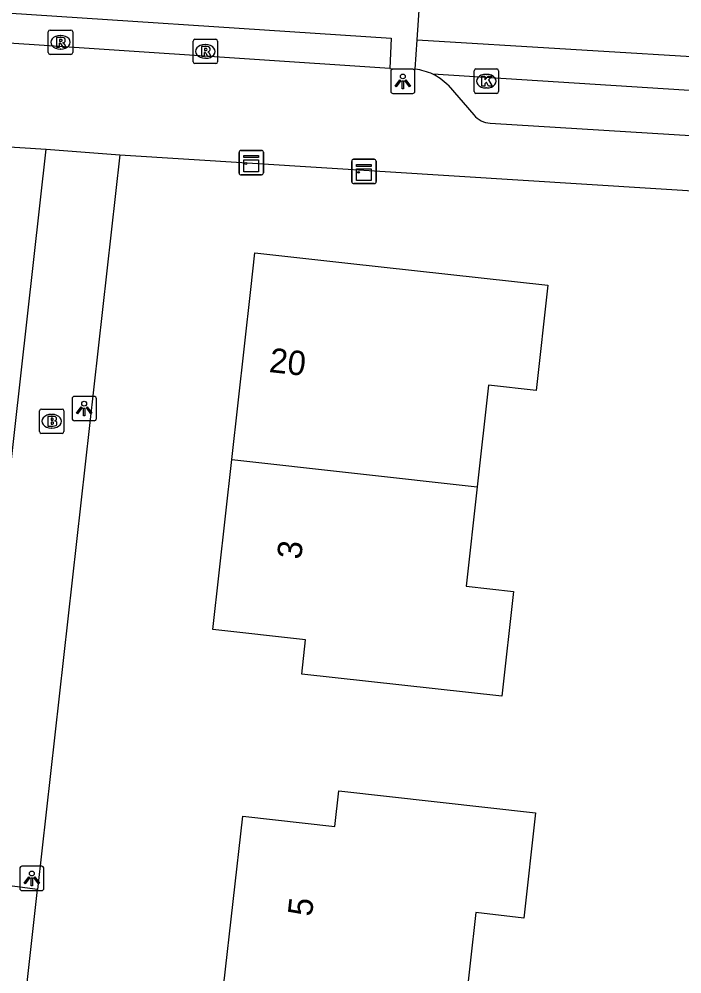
# Model space of a CAD drawing. Extents: x 162398 to 163643, y 386453 to 387397.
# Drawn here: x 162713.09 to 162740.29, y 386558.02 to 386597.2 of the extents above; entities that cross this region are included whole.
import ezdxf

# ---------------------------------------------------------------- set-up
doc = ezdxf.new("R2010")
doc.units = 0
for name, color, linetype in [('IMGEO_Brandkraan', 7, 'Continuous'), ('IMGEO_Kast', 7, 'Continuous'), ('IMGEO_Kolk', 7, 'Continuous'), ('IMGEO_Lichtpunt', 7, 'Continuous'), ('IMGEO_Pand', 7, 'Continuous'), ('IMGEO_Pand_nummerreeks', 7, 'Continuous'), ('IMGEO_Rijbaan_lokaal_gesloten', 7, 'Continuous'), ('IMGEO_Rijbaan_lokaal_open', 7, 'Continuous'), ('IMGEO_Rioolput', 7, 'Continuous'), ('IMGEO_Voetpad_open', 7, 'Continuous')]:
    doc.layers.add(name, color=color, linetype=linetype)

msp = doc.modelspace()

# ---------------------------------------------------------------- linework, layer by layer
at = {"layer": 'IMGEO_Brandkraan'}
for p, q in [((162713.928, 386580.274), (162713.928, 386581.126)), ((162714.003, 386581.2), (162714.855, 386581.2)), ((162714.929, 386581.126), (162714.929, 386580.274)), ((162714.416, 386580.98), (162714.441, 386580.98)), ((162714.439, 386580.42), (162714.414, 386580.42)), ((162714.855, 386580.2), (162714.003, 386580.2))]:
    msp.add_line(p, q, dxfattribs=at)
for points in [[(162713.928, 386580.274), (162713.928, 386581.126)], [(162714.003, 386581.2), (162714.855, 386581.2)], [(162714.929, 386581.126), (162714.929, 386580.274)], [(162714.276, 386580.9), (162714.276, 386580.5), (162714.489, 386580.5)], [(162714.507, 386580.9), (162714.276, 386580.9)], [(162714.455, 386580.819), (162714.401, 386580.819), (162714.401, 386580.743)], [(162714.401, 386580.743), (162714.454, 386580.743)], [(162714.463, 386580.667), (162714.401, 386580.667), (162714.401, 386580.586)], [(162714.401, 386580.586), (162714.463, 386580.586)], [(162714.855, 386580.2), (162714.003, 386580.2)]]:
    msp.add_lwpolyline(points, dxfattribs=at)
for centre, radius, start, end in [((162714.005, 386581.124), 0.0765, 91.552, 178.448), ((162714.005, 386581.124), 0.0765, 91.552, 178.448), ((162714.853, 386581.124), 0.0765, 1.552, 88.448), ((162714.853, 386581.124), 0.0765, 1.552, 88.448), ((162714.456, 386580.781), 0.0379, 267.8285, 90.9355), ((162714.511, 386580.755), 0.145, 59.4692, 91.5367), ((162714.536, 386580.802), 0.0922, 285.5137, 58.1501), ((162714.541, 386580.61), 0.105, 301.3115, 78.989), ((162714.464, 386580.626), 0.0404, 269.8759, 90.5077), ((162714.495, 386580.751), 0.251, 268.6676, 293.5347), ((162714.005, 386580.276), 0.0765, 181.552, 268.448), ((162714.005, 386580.276), 0.0765, 181.552, 268.448), ((162714.853, 386580.276), 0.0765, 271.552, 358.448), ((162714.853, 386580.276), 0.0765, 271.552, 358.448)]:
    msp.add_arc(centre, radius, start, end, dxfattribs=at)
for centre, major_axis, ratio, start_param, end_param in [((162714.415, 386580.7), (-0.387, 0.002), 0.722429, 4.712389, 7.853982), ((162714.44, 386580.7), (-0.39, 0.002), 0.717154, 1.570796, 4.712389)]:
    msp.add_ellipse(centre, major_axis=major_axis, ratio=ratio, start_param=start_param, end_param=end_param, dxfattribs=at)
at = {"layer": 'IMGEO_Kast'}
for p, q in [((162722.116, 386590.886), (162722.116, 386591.727)), ((162722.116, 386591.727), (162722.116, 386590.886)), ((162722.191, 386591.811), (162723.032, 386591.811)), ((162723.032, 386591.811), (162722.191, 386591.811)), ((162723.116, 386591.736), (162723.116, 386590.895)), ((162723.116, 386590.895), (162723.116, 386591.736)), ((162726.741, 386590.524), (162726.741, 386591.365)), ((162726.741, 386591.365), (162726.741, 386590.524)), ((162726.816, 386591.449), (162727.657, 386591.449)), ((162727.657, 386591.449), (162726.816, 386591.449)), ((162727.741, 386591.374), (162727.741, 386590.533)), ((162727.741, 386590.533), (162727.741, 386591.374)), ((162723.041, 386590.811), (162722.2, 386590.811)), ((162722.2, 386590.811), (162723.041, 386590.811)), ((162727.666, 386590.449), (162726.825, 386590.449)), ((162726.825, 386590.449), (162727.666, 386590.449))]:
    msp.add_line(p, q, dxfattribs=at)
for points in [[(162722.311, 386591.601), (162722.911, 386591.601), (162722.911, 386591.516), (162722.311, 386591.516), (162722.311, 386591.601)], [(162722.311, 386591.426), (162722.911, 386591.426), (162722.911, 386590.937), (162722.311, 386590.937), (162722.311, 386591.426)], [(162726.936, 386591.239), (162727.536, 386591.239), (162727.536, 386591.154), (162726.936, 386591.154), (162726.936, 386591.239)], [(162726.936, 386591.064), (162727.536, 386591.064), (162727.536, 386590.575), (162726.936, 386590.575), (162726.936, 386591.064)]]:
    msp.add_lwpolyline(points, dxfattribs=at)
for centre in [(162722.395, 386591.275), (162727.02, 386590.913)]:
    msp.add_circle(centre, 0.0377, dxfattribs=at)
for centre, start, end in [((162722.194, 386591.733), 92.4484, 184.2845), ((162722.194, 386591.733), 92.4484, 184.2845), ((162723.038, 386591.733), 2.4484, 94.2845), ((162723.038, 386591.733), 2.4484, 94.2845), ((162726.819, 386591.371), 92.4484, 184.2845), ((162726.819, 386591.371), 92.4484, 184.2845), ((162727.663, 386591.371), 2.4484, 94.2845), ((162727.663, 386591.371), 2.4484, 94.2845), ((162723.038, 386590.889), 272.4484, 4.2845), ((162723.038, 386590.889), 272.4484, 4.2845), ((162722.194, 386590.889), 182.4484, 274.2845), ((162722.194, 386590.889), 182.4484, 274.2845), ((162726.819, 386590.527), 182.4484, 274.2845), ((162726.819, 386590.527), 182.4484, 274.2845), ((162727.663, 386590.527), 272.4484, 4.2845), ((162727.663, 386590.527), 272.4484, 4.2845)]:
    msp.add_arc(centre, 0.0779, start, end, dxfattribs=at)
at = {"layer": 'IMGEO_Kolk'}
for p, q in [((162731.762, 386594.229), (162731.762, 386595.081)), ((162731.837, 386595.155), (162732.689, 386595.155)), ((162732.25, 386594.935), (162732.275, 386594.935)), ((162732.763, 386595.081), (162732.763, 386594.229)), ((162732.689, 386594.155), (162731.837, 386594.155)), ((162732.273, 386594.375), (162732.248, 386594.375))]:
    msp.add_line(p, q, dxfattribs=at)
for points in [[(162731.762, 386594.229), (162731.762, 386595.081)], [(162731.837, 386595.155), (162732.689, 386595.155)], [(162732.083, 386594.855), (162732.206, 386594.855), (162732.206, 386594.704), (162732.336, 386594.855), (162732.5, 386594.855), (162732.354, 386594.704), (162732.507, 386594.455), (162732.355, 386594.455), (162732.27, 386594.619), (162732.206, 386594.552), (162732.206, 386594.455), (162732.083, 386594.455), (162732.083, 386594.855)], [(162732.763, 386595.081), (162732.763, 386594.229)], [(162732.689, 386594.155), (162731.837, 386594.155)]]:
    msp.add_lwpolyline(points, dxfattribs=at)
for centre, start, end in [((162731.839, 386595.079), 91.552, 178.448), ((162731.839, 386595.079), 91.552, 178.448), ((162732.687, 386595.079), 1.552, 88.448), ((162732.687, 386595.079), 1.552, 88.448), ((162731.839, 386594.231), 181.552, 268.448), ((162731.839, 386594.231), 181.552, 268.448), ((162732.687, 386594.231), 271.552, 358.448), ((162732.687, 386594.231), 271.552, 358.448)]:
    msp.add_arc(centre, 0.0765, start, end, dxfattribs=at)
for centre, major_axis, ratio, start_param, end_param in [((162732.249, 386594.655), (-0.387, 0.002), 0.722429, 4.712389, 7.853982), ((162732.274, 386594.655), (-0.39, 0.002), 0.717154, 1.570796, 4.712389)]:
    msp.add_ellipse(centre, major_axis=major_axis, ratio=ratio, start_param=start_param, end_param=end_param, dxfattribs=at)
at = {"layer": 'IMGEO_Lichtpunt'}
for p, q in [((162728.338, 386595.051), (162728.338, 386594.244)), ((162728.338, 386595.051), (162728.338, 386594.244)), ((162729.24, 386595.146), (162728.432, 386595.146)), ((162729.24, 386595.146), (162728.432, 386595.146)), ((162729.334, 386594.244), (162729.334, 386595.051)), ((162729.334, 386594.244), (162729.334, 386595.051)), ((162728.432, 386594.15), (162729.24, 386594.15)), ((162728.432, 386594.15), (162729.24, 386594.15)), ((162715.264, 386581.624), (162715.264, 386580.817)), ((162715.264, 386581.624), (162715.264, 386580.817)), ((162716.166, 386581.719), (162715.358, 386581.719)), ((162716.166, 386581.719), (162715.358, 386581.719)), ((162716.26, 386580.817), (162716.26, 386581.624)), ((162716.26, 386580.817), (162716.26, 386581.624)), ((162715.358, 386580.723), (162716.166, 386580.723)), ((162715.358, 386580.723), (162716.166, 386580.723)), ((162713.115, 386562.342), (162713.115, 386561.535)), ((162713.115, 386562.342), (162713.115, 386561.535)), ((162714.017, 386562.437), (162713.209, 386562.437)), ((162714.017, 386562.437), (162713.209, 386562.437)), ((162714.111, 386561.535), (162714.111, 386562.342)), ((162714.111, 386561.535), (162714.111, 386562.342)), ((162713.209, 386561.441), (162714.017, 386561.441)), ((162713.209, 386561.441), (162714.017, 386561.441))]:
    msp.add_line(p, q, dxfattribs=at)
for points in [[(162728.712, 386594.715), (162728.751, 386594.687), (162728.563, 386594.425), (162728.525, 386594.452), (162728.712, 386594.715)], [(162728.814, 386594.667), (162728.861, 386594.667), (162728.861, 386594.345), (162728.814, 386594.345), (162728.814, 386594.667)], [(162728.924, 386594.687), (162728.962, 386594.714), (162729.149, 386594.452), (162729.11, 386594.424), (162728.924, 386594.687)], [(162715.638, 386581.288), (162715.677, 386581.26), (162715.489, 386580.998), (162715.451, 386581.025), (162715.638, 386581.288)], [(162715.74, 386581.24), (162715.787, 386581.24), (162715.787, 386580.918), (162715.74, 386580.918), (162715.74, 386581.24)], [(162715.85, 386581.26), (162715.888, 386581.287), (162716.075, 386581.025), (162716.036, 386580.997), (162715.85, 386581.26)], [(162713.489, 386562.006), (162713.528, 386561.978), (162713.34, 386561.716), (162713.302, 386561.743), (162713.489, 386562.006)], [(162713.591, 386561.958), (162713.638, 386561.958), (162713.638, 386561.636), (162713.591, 386561.636), (162713.591, 386561.958)], [(162713.701, 386561.978), (162713.739, 386562.005), (162713.926, 386561.743), (162713.887, 386561.715), (162713.701, 386561.978)]]:
    msp.add_lwpolyline(points, dxfattribs=at)
for centre in [(162728.837, 386594.849), (162715.763, 386581.422), (162713.614, 386562.14)]:
    msp.add_circle(centre, 0.0994, dxfattribs=at)
for centre, start, end in [((162728.432, 386595.051), 90, 180), ((162728.432, 386595.051), 90, 180), ((162729.24, 386595.051), 0, 90), ((162729.24, 386595.051), 0, 90), ((162728.432, 386594.244), 180, 270), ((162728.432, 386594.244), 180, 270), ((162729.24, 386594.244), 270, 0), ((162729.24, 386594.244), 270, 360), ((162715.358, 386581.624), 90, 180), ((162715.358, 386581.624), 90, 180), ((162716.166, 386581.624), 0, 90), ((162716.166, 386581.624), 0, 90), ((162715.358, 386580.817), 180, 270), ((162715.358, 386580.817), 180, 270), ((162716.166, 386580.817), 270, 0), ((162716.166, 386580.817), 270, 360), ((162713.209, 386562.342), 90, 180), ((162713.209, 386562.342), 90, 180), ((162714.017, 386562.342), 0, 90), ((162714.017, 386562.342), 0, 90), ((162713.209, 386561.535), 180, 270), ((162713.209, 386561.535), 180, 270), ((162714.017, 386561.535), 270, 0), ((162714.017, 386561.535), 270, 360)]:
    msp.add_arc(centre, 0.0946, start, end, dxfattribs=at)
at = {"layer": 'IMGEO_Pand'}
for points in [[(162721.82, 386579.128), (162722.593, 386586.103), (162722.76, 386587.613), (162726.573, 386587.19), (162734.791, 386586.279), (162734.313, 386581.965), (162732.348, 386582.183), (162731.885, 386578.009)], [(162731.885, 386578.009), (162731.433, 386573.931), (162733.372, 386573.716), (162732.896, 386569.415), (162724.686, 386570.325), (162724.842, 386571.729), (162721.046, 386572.149), (162721.82, 386579.128)], [(162721.82, 386579.128), (162731.885, 386578.009)], [(162721.482, 386557.492), (162722.265, 386564.488), (162726.042, 386564.066), (162726.206, 386565.533), (162734.279, 386564.629), (162733.796, 386560.314), (162731.833, 386560.534), (162731.369, 386556.387)]]:
    msp.add_lwpolyline(points, dxfattribs=at)
at = {"layer": 'IMGEO_Rijbaan_lokaal_gesloten'}
for points in [[(162728.298, 386595.17), (162710.397, 386596.361)], [(162729.422, 386596.356), (162742.035, 386595.583), (162758.459, 386594.528), (162779.404, 386593.181), (162792.843, 386592.298), (162810.392, 386591.122), (162821.296, 386590.405), (162827.674, 386589.983), (162847.539, 386588.706), (162847.418, 386587.095)], [(162741.878, 386594.196), (162730.068, 386594.938)]]:
    msp.add_lwpolyline(points, dxfattribs=at)
msp.add_arc((162729.127, 386592.983), 2.169, 64.3027, 84.3485, dxfattribs=at)
at = {"layer": 'IMGEO_Rijbaan_lokaal_open'}
for points in [[(162729.422, 386596.356), (162729.614, 386599.202)], [(162710.397, 386596.361), (162710.468, 386597.592), (162728.355, 386596.42), (162728.298, 386595.17)], [(162729.341, 386595.142), (162729.422, 386596.356)], [(162728.298, 386595.17), (162729.341, 386595.142)]]:
    msp.add_lwpolyline(points, dxfattribs=at)
at = {"layer": 'IMGEO_Rioolput'}
for p, q in [((162714.289, 386595.825), (162714.289, 386596.677)), ((162714.364, 386596.751), (162715.216, 386596.751)), ((162714.777, 386596.531), (162714.802, 386596.531)), ((162715.29, 386596.677), (162715.29, 386595.825)), ((162720.232, 386595.449), (162720.232, 386596.301)), ((162720.307, 386596.375), (162721.159, 386596.375)), ((162720.72, 386596.155), (162720.745, 386596.155)), ((162721.233, 386596.301), (162721.233, 386595.449)), ((162715.216, 386595.751), (162714.364, 386595.751)), ((162714.8, 386595.971), (162714.775, 386595.971)), ((162720.743, 386595.595), (162720.718, 386595.595)), ((162721.159, 386595.375), (162720.307, 386595.375))]:
    msp.add_line(p, q, dxfattribs=at)
for points in [[(162714.289, 386595.825), (162714.289, 386596.677)], [(162714.364, 386596.751), (162715.216, 386596.751)], [(162714.878, 386596.449), (162714.626, 386596.451), (162714.626, 386596.051)], [(162715.29, 386596.677), (162715.29, 386595.825)], [(162714.626, 386596.051), (162714.75, 386596.051), (162714.75, 386596.213), (162714.761, 386596.213)], [(162714.804, 386596.37), (162714.75, 386596.37), (162714.75, 386596.289)], [(162714.75, 386596.289), (162714.802, 386596.289)], [(162714.808, 386596.184), (162714.879, 386596.051), (162715.019, 386596.051), (162714.954, 386596.177)], [(162720.232, 386595.449), (162720.232, 386596.301)], [(162720.307, 386596.375), (162721.159, 386596.375)], [(162720.821, 386596.073), (162720.569, 386596.075), (162720.569, 386595.675)], [(162720.747, 386595.994), (162720.693, 386595.994), (162720.693, 386595.913)], [(162721.233, 386596.301), (162721.233, 386595.449)], [(162715.216, 386595.751), (162714.364, 386595.751)], [(162720.569, 386595.675), (162720.693, 386595.675), (162720.693, 386595.837), (162720.704, 386595.837)], [(162720.693, 386595.913), (162720.745, 386595.913)], [(162720.751, 386595.808), (162720.822, 386595.675), (162720.962, 386595.675), (162720.897, 386595.801)], [(162721.159, 386595.375), (162720.307, 386595.375)]]:
    msp.add_lwpolyline(points, dxfattribs=at)
for centre, radius, start, end in [((162714.366, 386596.675), 0.0765, 91.552, 178.448), ((162714.366, 386596.675), 0.0765, 91.552, 178.448), ((162714.877, 386596.339), 0.109, 350.3612, 89.416), ((162715.214, 386596.675), 0.0765, 1.552, 88.448), ((162715.214, 386596.675), 0.0765, 1.552, 88.448), ((162714.76, 386596.16), 0.0533, 26.0293, 88.6989), ((162714.786, 386596.478), 0.19, 274.7715, 282.9687), ((162714.81, 386596.274), 0.0964, 77.0061, 93.1865), ((162714.824, 386596.331), 0.0378, 276.6634, 79.6772), ((162714.875, 386596.339), 0.112, 277.5842, 350.9817), ((162714.859, 386596.124), 0.108, 29.5134, 73.7905), ((162720.309, 386596.299), 0.0765, 91.552, 178.448), ((162720.309, 386596.299), 0.0765, 91.552, 178.448), ((162720.753, 386595.898), 0.0964, 77.0061, 93.1865), ((162720.767, 386595.955), 0.0378, 276.6634, 79.6772), ((162720.82, 386595.963), 0.109, 350.3612, 89.416), ((162721.157, 386596.299), 0.0765, 1.552, 88.448), ((162721.157, 386596.299), 0.0765, 1.552, 88.448), ((162714.366, 386595.827), 0.0765, 181.552, 268.448), ((162714.366, 386595.827), 0.0765, 181.552, 268.448), ((162715.214, 386595.827), 0.0765, 271.552, 358.448), ((162715.214, 386595.827), 0.0765, 271.552, 358.448), ((162720.703, 386595.784), 0.0533, 26.0293, 88.6989), ((162720.729, 386596.102), 0.19, 274.7715, 282.9687), ((162720.818, 386595.963), 0.112, 277.5842, 350.9817), ((162720.802, 386595.748), 0.108, 29.5134, 73.7905), ((162720.309, 386595.451), 0.0765, 181.552, 268.448), ((162720.309, 386595.451), 0.0765, 181.552, 268.448), ((162721.157, 386595.451), 0.0765, 271.552, 358.448), ((162721.157, 386595.451), 0.0765, 271.552, 358.448)]:
    msp.add_arc(centre, radius, start, end, dxfattribs=at)
for centre, major_axis, ratio, start_param, end_param in [((162714.776, 386596.251), (-0.387, 0.002), 0.722429, 4.712389, 7.853982), ((162714.801, 386596.251), (-0.39, 0.002), 0.717154, 1.570796, 4.712389), ((162720.719, 386595.875), (-0.387, 0.002), 0.722429, 4.712389, 7.853982), ((162720.744, 386595.875), (-0.39, 0.002), 0.717154, 1.570796, 4.712389)]:
    msp.add_ellipse(centre, major_axis=major_axis, ratio=ratio, start_param=start_param, end_param=end_param, dxfattribs=at)
at = {"layer": 'IMGEO_Voetpad_open'}
for points in [[(162667.469, 386594.822), (162669.061, 386594.718), (162669.213, 386594.709), (162714.198, 386591.871)], [(162730.691, 386594.489), (162731.749, 386593.267)], [(162732.423, 386592.928), (162741.744, 386592.35)], [(162710.837, 386561.874), (162714.198, 386591.871)], [(162714.198, 386591.871), (162717.227, 386591.629)], [(162717.227, 386591.629), (162713.848, 386561.49)], [(162717.227, 386591.629), (162774.713, 386588.018), (162782.906, 386587.503)], [(162713.848, 386561.49), (162710.837, 386561.874)], [(162713.285, 386522.29), (162710.211, 386547.151), (162712.261, 386547.339), (162713.848, 386561.49)]]:
    msp.add_lwpolyline(points, dxfattribs=at)
for centre, radius, start, end in [((162729.051, 386592.842), 2.33, 55.5407, 64.1122), ((162729.082, 386592.925), 2.244, 44.1981, 55.0109), ((162732.5, 386593.92), 0.995, 221.0271, 265.5711)]:
    msp.add_arc(centre, radius, start, end, dxfattribs=at)

# ---------------------------------------------------------------- texts
at = {"layer": 'IMGEO_Pand_nummerreeks'}
for s, rotation, p in [('20', 353.6688, (162723.32, 386582.722)), ('3', 83.6738, (162724.662, 386575.003)), ('5', 83.6149, (162725.103, 386560.351))]:
    msp.add_text(s, height=1, rotation=rotation, dxfattribs=at).set_placement(p)

doc.saveas('drawing.dxf')
